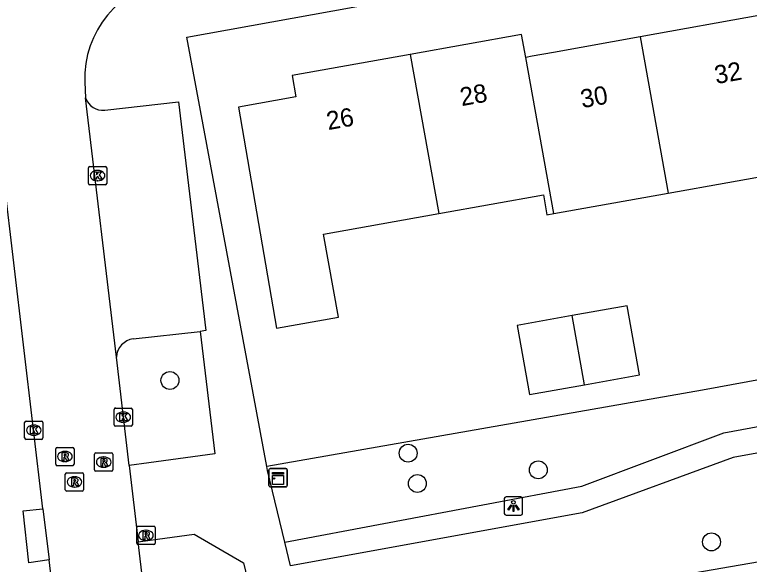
# Model space of a CAD drawing. Extents: x 157793 to 159380, y 380882 to 382313.
# Drawn here: x 158928.49 to 158968.64, y 381451.16 to 381481.2 of the extents above; entities that cross this region are included whole.
import ezdxf

# ---------------------------------------------------------------- set-up
doc = ezdxf.new("R2010")
doc.units = 0
for name, color, linetype in [('IMGEO_Boom', 7, 'Continuous'), ('IMGEO_Groenvoorziening', 7, 'Continuous'), ('IMGEO_Kast', 7, 'Continuous'), ('IMGEO_Kolk', 7, 'Continuous'), ('IMGEO_Lichtpunt', 7, 'Continuous'), ('IMGEO_Pand', 7, 'Continuous'), ('IMGEO_Pand_nummerreeks', 7, 'Continuous'), ('IMGEO_Parkeervlak_open', 7, 'Continuous'), ('IMGEO_Rijbaan_lokaal_open', 7, 'Continuous'), ('IMGEO_Rioolput', 7, 'Continuous'), ('IMGEO_Voetpad_halfverhard', 7, 'Continuous'), ('IMGEO_Voetpad_open', 7, 'Continuous')]:
    doc.layers.add(name, color=color, linetype=linetype)

msp = doc.modelspace()

# ---------------------------------------------------------------- linework, layer by layer
at = {"layer": 'IMGEO_Boom'}
for centre in [(158936.978, 381461.208), (158949.995, 381457.232), (158957.109, 381456.319), (158950.499, 381455.574), (158966.573, 381452.383)]:
    msp.add_circle(centre, 0.489, dxfattribs=at)
at = {"layer": 'IMGEO_Groenvoorziening'}
for points in [[(158993.05, 381562.869), (158993.269, 381562.906), (158994.794, 381555.548), (158990.957, 381500), (158990.799, 381497.712), (158990.488, 381493.203), (158988.58, 381464.812), (158966.077, 381460.685), (158942.274, 381456.504)], [(158985.983, 381430.403), (158987.763, 381454.509), (158944.522, 381447.039)]]:
    msp.add_lwpolyline(points, dxfattribs=at)
at = {"layer": 'IMGEO_Kast'}
for p, q in [((158942.462, 381456.389), (158943.303, 381456.389)), ((158943.303, 381456.389), (158942.462, 381456.389)), ((158942.387, 381455.464), (158942.387, 381456.305)), ((158942.387, 381456.305), (158942.387, 381455.464)), ((158943.387, 381456.314), (158943.387, 381455.473)), ((158943.387, 381455.473), (158943.387, 381456.314)), ((158943.312, 381455.389), (158942.471, 381455.389)), ((158942.471, 381455.389), (158943.312, 381455.389))]:
    msp.add_line(p, q, dxfattribs=at)
for points in [[(158942.582, 381456.179), (158943.182, 381456.179), (158943.182, 381456.094), (158942.582, 381456.094), (158942.582, 381456.179)], [(158942.582, 381456.004), (158943.182, 381456.004), (158943.182, 381455.515), (158942.582, 381455.515), (158942.582, 381456.004)]]:
    msp.add_lwpolyline(points, dxfattribs=at)
msp.add_circle((158942.666, 381455.853), 0.0377, dxfattribs=at)
for centre, start, end in [((158942.465, 381456.311), 92.4484, 184.2845), ((158942.465, 381456.311), 92.4484, 184.2845), ((158943.309, 381456.311), 2.4484, 94.2845), ((158943.309, 381456.311), 2.4484, 94.2845), ((158942.465, 381455.467), 182.4484, 274.2845), ((158942.465, 381455.467), 182.4484, 274.2845), ((158943.309, 381455.467), 272.4484, 4.2845), ((158943.309, 381455.467), 272.4484, 4.2845)]:
    msp.add_arc(centre, 0.0779, start, end, dxfattribs=at)
at = {"layer": 'IMGEO_Kolk'}
for p, q in [((158932.523, 381471.98), (158932.523, 381472.832)), ((158932.598, 381472.906), (158933.45, 381472.906)), ((158933.524, 381472.832), (158933.524, 381471.98)), ((158933.011, 381472.686), (158933.036, 381472.686)), ((158933.034, 381472.126), (158933.009, 381472.126)), ((158933.45, 381471.906), (158932.598, 381471.906)), ((158933.926, 381458.776), (158933.926, 381459.628)), ((158934.001, 381459.702), (158934.853, 381459.702)), ((158934.927, 381459.628), (158934.927, 381458.776)), ((158934.414, 381459.482), (158934.439, 381459.482)), ((158929.039, 381458.063), (158929.039, 381458.915)), ((158929.114, 381458.989), (158929.966, 381458.989)), ((158929.527, 381458.769), (158929.552, 381458.769)), ((158930.04, 381458.915), (158930.04, 381458.063)), ((158934.437, 381458.922), (158934.412, 381458.922)), ((158934.853, 381458.702), (158934.001, 381458.702)), ((158929.966, 381457.989), (158929.114, 381457.989)), ((158929.55, 381458.209), (158929.525, 381458.209))]:
    msp.add_line(p, q, dxfattribs=at)
for points in [[(158932.523, 381471.98), (158932.523, 381472.832)], [(158932.598, 381472.906), (158933.45, 381472.906)], [(158933.524, 381472.832), (158933.524, 381471.98)], [(158932.844, 381472.606), (158932.967, 381472.606), (158932.967, 381472.455), (158933.097, 381472.606), (158933.261, 381472.606), (158933.115, 381472.455), (158933.268, 381472.206), (158933.116, 381472.206), (158933.031, 381472.37), (158932.967, 381472.303), (158932.967, 381472.206), (158932.844, 381472.206), (158932.844, 381472.606)], [(158933.45, 381471.906), (158932.598, 381471.906)], [(158933.926, 381458.776), (158933.926, 381459.628)], [(158934.001, 381459.702), (158934.853, 381459.702)], [(158934.927, 381459.628), (158934.927, 381458.776)], [(158934.247, 381459.402), (158934.37, 381459.402), (158934.37, 381459.251), (158934.5, 381459.402), (158934.664, 381459.402), (158934.518, 381459.251), (158934.671, 381459.002), (158934.519, 381459.002), (158934.434, 381459.166), (158934.37, 381459.099), (158934.37, 381459.002), (158934.247, 381459.002), (158934.247, 381459.402)], [(158929.039, 381458.063), (158929.039, 381458.915)], [(158929.114, 381458.989), (158929.966, 381458.989)], [(158930.04, 381458.915), (158930.04, 381458.063)], [(158929.36, 381458.689), (158929.483, 381458.689), (158929.483, 381458.538), (158929.613, 381458.689), (158929.777, 381458.689), (158929.631, 381458.538), (158929.784, 381458.289), (158929.632, 381458.289), (158929.547, 381458.453), (158929.483, 381458.386), (158929.483, 381458.289), (158929.36, 381458.289), (158929.36, 381458.689)], [(158934.853, 381458.702), (158934.001, 381458.702)], [(158929.966, 381457.989), (158929.114, 381457.989)]]:
    msp.add_lwpolyline(points, dxfattribs=at)
for centre, start, end in [((158932.6, 381472.83), 91.552, 178.448), ((158932.6, 381472.83), 91.552, 178.448), ((158933.448, 381472.83), 1.552, 88.448), ((158933.448, 381472.83), 1.552, 88.448), ((158932.6, 381471.982), 181.552, 268.448), ((158932.6, 381471.982), 181.552, 268.448), ((158933.448, 381471.982), 271.552, 358.448), ((158933.448, 381471.982), 271.552, 358.448), ((158934.003, 381459.626), 91.552, 178.448), ((158934.003, 381459.626), 91.552, 178.448), ((158934.851, 381459.626), 1.552, 88.448), ((158934.851, 381459.626), 1.552, 88.448), ((158929.116, 381458.913), 91.552, 178.448), ((158929.116, 381458.913), 91.552, 178.448), ((158929.964, 381458.913), 1.552, 88.448), ((158929.964, 381458.913), 1.552, 88.448), ((158934.003, 381458.778), 181.552, 268.448), ((158934.003, 381458.778), 181.552, 268.448), ((158934.851, 381458.778), 271.552, 358.448), ((158934.851, 381458.778), 271.552, 358.448), ((158929.116, 381458.065), 181.552, 268.448), ((158929.116, 381458.065), 181.552, 268.448), ((158929.964, 381458.065), 271.552, 358.448), ((158929.964, 381458.065), 271.552, 358.448)]:
    msp.add_arc(centre, 0.0765, start, end, dxfattribs=at)
for centre, major_axis, ratio, start_param, end_param in [((158933.01, 381472.406), (-0.387, 0.002), 0.722429, 4.712389, 7.853982), ((158933.035, 381472.406), (-0.39, 0.002), 0.717154, 1.570796, 4.712389), ((158934.413, 381459.202), (-0.387, 0.002), 0.722429, 4.712389, 7.853982), ((158934.438, 381459.202), (-0.39, 0.002), 0.717154, 1.570796, 4.712389), ((158929.526, 381458.489), (-0.387, 0.002), 0.722429, 4.712389, 7.853982), ((158929.551, 381458.489), (-0.39, 0.002), 0.717154, 1.570796, 4.712389)]:
    msp.add_ellipse(centre, major_axis=major_axis, ratio=ratio, start_param=start_param, end_param=end_param, dxfattribs=at)
at = {"layer": 'IMGEO_Lichtpunt'}
for p, q in [((158955.251, 381454.75), (158955.251, 381453.943)), ((158955.251, 381454.75), (158955.251, 381453.943)), ((158956.153, 381454.845), (158955.345, 381454.845)), ((158956.153, 381454.845), (158955.345, 381454.845)), ((158956.247, 381453.943), (158956.247, 381454.75)), ((158956.247, 381453.943), (158956.247, 381454.75)), ((158955.345, 381453.849), (158956.153, 381453.849)), ((158955.345, 381453.849), (158956.153, 381453.849))]:
    msp.add_line(p, q, dxfattribs=at)
for points in [[(158955.625, 381454.414), (158955.664, 381454.386), (158955.476, 381454.124), (158955.438, 381454.151), (158955.625, 381454.414)], [(158955.727, 381454.366), (158955.774, 381454.366), (158955.774, 381454.044), (158955.727, 381454.044), (158955.727, 381454.366)], [(158955.837, 381454.386), (158955.875, 381454.413), (158956.062, 381454.151), (158956.023, 381454.123), (158955.837, 381454.386)]]:
    msp.add_lwpolyline(points, dxfattribs=at)
msp.add_circle((158955.75, 381454.548), 0.0994, dxfattribs=at)
for centre, start, end in [((158955.345, 381454.75), 90, 180), ((158955.345, 381454.75), 90, 180), ((158956.153, 381454.75), 0, 90), ((158956.153, 381454.75), 0, 90), ((158955.345, 381453.943), 180, 270), ((158955.345, 381453.943), 180, 270), ((158956.153, 381453.943), 270, 0), ((158956.153, 381453.943), 270, 360)]:
    msp.add_arc(centre, 0.0946, start, end, dxfattribs=at)
at = {"layer": 'IMGEO_Pand'}
for points in [[(158970.909, 381483.467), (158969.367, 381481.191), (158962.671, 381479.99)], [(158956.42, 381478.868), (158956.195, 381480.119), (158950.108, 381479.026)], [(158962.671, 381479.99), (158957.936, 381479.14), (158956.777, 381478.932), (158956.42, 381478.868)], [(158962.671, 381479.99), (158964.206, 381471.447)], [(158950.108, 381479.026), (158943.659, 381477.869), (158943.867, 381476.711), (158940.733, 381476.149), (158942.804, 381464.066), (158946.182, 381464.672), (158945.369, 381469.2), (158951.67, 381470.331)], [(158950.108, 381479.026), (158951.67, 381470.331)], [(158957.955, 381470.326), (158956.42, 381478.868)], [(158964.206, 381471.447), (158970.721, 381472.616), (158970.91, 381471.563), (158974.609, 381472.226), (158975.072, 381472.309), (158975.33, 381472.355), (158974.33, 381477.927), (158974.532, 381478.206)], [(158951.67, 381470.331), (158957.385, 381471.356), (158957.582, 381470.259), (158957.955, 381470.326)], [(158957.955, 381470.326), (158964.206, 381471.447)], [(158959.636, 381460.975), (158962.639, 381461.514), (158961.961, 381465.291), (158958.957, 381464.752)], [(158958.957, 381464.752), (158955.954, 381464.213), (158956.632, 381460.436), (158959.636, 381460.975)], [(158959.636, 381460.975), (158958.957, 381464.752)]]:
    msp.add_lwpolyline(points, dxfattribs=at)
at = {"layer": 'IMGEO_Parkeervlak_open'}
msp.add_lwpolyline([(158934.977, 381463.479), (158938.638, 381463.888)], dxfattribs=at)
msp.add_arc((158935.117, 381462.422), 1.066, 97.5314, 176.4761, dxfattribs=at)
at = {"layer": 'IMGEO_Rijbaan_lokaal_open'}
for points in [[(158930.04, 381454.199), (158927.917, 381472.127), (158927.086, 381479.136)], [(158932.323, 381477.519), (158932.362, 381476.653)], [(158934.053, 381462.488), (158932.362, 381476.653)], [(158934.746, 381456.558), (158934.053, 381462.488)], [(158934.746, 381456.558), (158935.243, 381452.387)], [(158930.04, 381454.199), (158930.387, 381451.401)], [(158937.167, 381436.049), (158935.243, 381452.387)], [(158934.538, 381416.108), (158930.387, 381451.401)]]:
    msp.add_lwpolyline(points, dxfattribs=at)
msp.add_arc((158937.824, 381477.694), 5.504, 99.5809, 181.8214, dxfattribs=at)
at = {"layer": 'IMGEO_Rioolput'}
for p, q in [((158930.813, 381457.55), (158931.665, 381457.55)), ((158930.738, 381456.624), (158930.738, 381457.476)), ((158931.226, 381457.33), (158931.251, 381457.33)), ((158931.739, 381457.476), (158931.739, 381456.624)), ((158932.857, 381456.32), (158932.857, 381457.172)), ((158932.932, 381457.246), (158933.784, 381457.246)), ((158933.858, 381457.172), (158933.858, 381456.32)), ((158931.249, 381456.77), (158931.224, 381456.77)), ((158933.345, 381457.026), (158933.37, 381457.026)), ((158931.665, 381456.55), (158930.813, 381456.55)), ((158933.368, 381456.466), (158933.343, 381456.466)), ((158931.261, 381455.236), (158931.261, 381456.088)), ((158931.336, 381456.162), (158932.188, 381456.162)), ((158931.749, 381455.942), (158931.774, 381455.942)), ((158932.262, 381456.088), (158932.262, 381455.236)), ((158933.784, 381456.246), (158932.932, 381456.246)), ((158932.188, 381455.162), (158931.336, 381455.162)), ((158931.772, 381455.382), (158931.747, 381455.382)), ((158935.166, 381452.311), (158935.166, 381453.163)), ((158935.241, 381453.237), (158936.093, 381453.237)), ((158936.167, 381453.163), (158936.167, 381452.311)), ((158935.654, 381453.017), (158935.679, 381453.017)), ((158935.677, 381452.457), (158935.652, 381452.457)), ((158936.093, 381452.237), (158935.241, 381452.237))]:
    msp.add_line(p, q, dxfattribs=at)
for points in [[(158930.813, 381457.55), (158931.665, 381457.55)], [(158930.738, 381456.624), (158930.738, 381457.476)], [(158931.327, 381457.248), (158931.075, 381457.25), (158931.075, 381456.85)], [(158931.253, 381457.169), (158931.199, 381457.169), (158931.199, 381457.088)], [(158931.739, 381457.476), (158931.739, 381456.624)], [(158932.857, 381456.32), (158932.857, 381457.172)], [(158932.932, 381457.246), (158933.784, 381457.246)], [(158933.858, 381457.172), (158933.858, 381456.32)], [(158931.075, 381456.85), (158931.199, 381456.85), (158931.199, 381457.012), (158931.21, 381457.012)], [(158931.199, 381457.088), (158931.251, 381457.088)], [(158931.257, 381456.983), (158931.328, 381456.85), (158931.468, 381456.85), (158931.403, 381456.976)], [(158933.446, 381456.944), (158933.194, 381456.946), (158933.194, 381456.546)], [(158933.372, 381456.865), (158933.318, 381456.865), (158933.318, 381456.784)], [(158933.318, 381456.784), (158933.37, 381456.784)], [(158931.665, 381456.55), (158930.813, 381456.55)], [(158933.194, 381456.546), (158933.318, 381456.546), (158933.318, 381456.708), (158933.329, 381456.708)], [(158933.376, 381456.679), (158933.447, 381456.546), (158933.587, 381456.546), (158933.522, 381456.672)], [(158931.261, 381455.236), (158931.261, 381456.088)], [(158931.336, 381456.162), (158932.188, 381456.162)], [(158932.262, 381456.088), (158932.262, 381455.236)], [(158933.784, 381456.246), (158932.932, 381456.246)], [(158931.85, 381455.86), (158931.598, 381455.862), (158931.598, 381455.462)], [(158931.598, 381455.462), (158931.722, 381455.462), (158931.722, 381455.624), (158931.733, 381455.624)], [(158931.776, 381455.781), (158931.722, 381455.781), (158931.722, 381455.7)], [(158931.722, 381455.7), (158931.774, 381455.7)], [(158931.78, 381455.595), (158931.851, 381455.462), (158931.991, 381455.462), (158931.926, 381455.588)], [(158932.188, 381455.162), (158931.336, 381455.162)], [(158935.166, 381452.311), (158935.166, 381453.163)], [(158935.241, 381453.237), (158936.093, 381453.237)], [(158936.167, 381453.163), (158936.167, 381452.311)], [(158935.755, 381452.935), (158935.503, 381452.937), (158935.503, 381452.537)], [(158935.681, 381452.856), (158935.627, 381452.856), (158935.627, 381452.775)], [(158935.627, 381452.775), (158935.679, 381452.775)], [(158935.503, 381452.537), (158935.627, 381452.537), (158935.627, 381452.699), (158935.638, 381452.699)], [(158935.685, 381452.67), (158935.756, 381452.537), (158935.896, 381452.537), (158935.831, 381452.663)], [(158936.093, 381452.237), (158935.241, 381452.237)]]:
    msp.add_lwpolyline(points, dxfattribs=at)
for centre, radius, start, end in [((158930.815, 381457.474), 0.0765, 91.552, 178.448), ((158930.815, 381457.474), 0.0765, 91.552, 178.448), ((158931.663, 381457.474), 0.0765, 1.552, 88.448), ((158931.663, 381457.474), 0.0765, 1.552, 88.448), ((158931.259, 381457.073), 0.0964, 77.0061, 93.1865), ((158931.273, 381457.13), 0.0378, 276.6634, 79.6772), ((158931.326, 381457.138), 0.109, 350.3612, 89.416), ((158932.934, 381457.17), 0.0765, 91.552, 178.448), ((158932.934, 381457.17), 0.0765, 91.552, 178.448), ((158933.782, 381457.17), 0.0765, 1.552, 88.448), ((158933.782, 381457.17), 0.0765, 1.552, 88.448), ((158931.209, 381456.959), 0.0533, 26.0293, 88.6989), ((158931.235, 381457.277), 0.19, 274.7715, 282.9687), ((158931.324, 381457.138), 0.112, 277.5842, 350.9817), ((158931.308, 381456.923), 0.108, 29.5134, 73.7905), ((158933.354, 381456.973), 0.19, 274.7715, 282.9687), ((158933.378, 381456.769), 0.0964, 77.0061, 93.1865), ((158933.392, 381456.826), 0.0378, 276.6634, 79.6772), ((158933.445, 381456.834), 0.109, 350.3612, 89.416), ((158933.443, 381456.834), 0.112, 277.5842, 350.9817), ((158930.815, 381456.626), 0.0765, 181.552, 268.448), ((158930.815, 381456.626), 0.0765, 181.552, 268.448), ((158931.663, 381456.626), 0.0765, 271.552, 358.448), ((158931.663, 381456.626), 0.0765, 271.552, 358.448), ((158933.328, 381456.655), 0.0533, 26.0293, 88.6989), ((158933.427, 381456.619), 0.108, 29.5134, 73.7905), ((158931.338, 381456.086), 0.0765, 91.552, 178.448), ((158931.338, 381456.086), 0.0765, 91.552, 178.448), ((158932.186, 381456.086), 0.0765, 1.552, 88.448), ((158932.186, 381456.086), 0.0765, 1.552, 88.448), ((158932.934, 381456.322), 0.0765, 181.552, 268.448), ((158932.934, 381456.322), 0.0765, 181.552, 268.448), ((158933.782, 381456.322), 0.0765, 271.552, 358.448), ((158933.782, 381456.322), 0.0765, 271.552, 358.448), ((158931.732, 381455.571), 0.0533, 26.0293, 88.6989), ((158931.758, 381455.889), 0.19, 274.7715, 282.9687), ((158931.782, 381455.685), 0.0964, 77.0061, 93.1865), ((158931.796, 381455.742), 0.0378, 276.6634, 79.6772), ((158931.849, 381455.75), 0.109, 350.3612, 89.416), ((158931.847, 381455.75), 0.112, 277.5842, 350.9817), ((158931.831, 381455.535), 0.108, 29.5134, 73.7905), ((158931.338, 381455.238), 0.0765, 181.552, 268.448), ((158931.338, 381455.238), 0.0765, 181.552, 268.448), ((158932.186, 381455.238), 0.0765, 271.552, 358.448), ((158932.186, 381455.238), 0.0765, 271.552, 358.448), ((158935.243, 381453.161), 0.0765, 91.552, 178.448), ((158935.243, 381453.161), 0.0765, 91.552, 178.448), ((158936.091, 381453.161), 0.0765, 1.552, 88.448), ((158936.091, 381453.161), 0.0765, 1.552, 88.448), ((158935.663, 381452.964), 0.19, 274.7715, 282.9687), ((158935.687, 381452.76), 0.0964, 77.0061, 93.1865), ((158935.701, 381452.817), 0.0378, 276.6634, 79.6772), ((158935.754, 381452.825), 0.109, 350.3612, 89.416), ((158935.752, 381452.825), 0.112, 277.5842, 350.9817), ((158935.637, 381452.646), 0.0533, 26.0293, 88.6989), ((158935.736, 381452.61), 0.108, 29.5134, 73.7905), ((158935.243, 381452.313), 0.0765, 181.552, 268.448), ((158935.243, 381452.313), 0.0765, 181.552, 268.448), ((158936.091, 381452.313), 0.0765, 271.552, 358.448), ((158936.091, 381452.313), 0.0765, 271.552, 358.448)]:
    msp.add_arc(centre, radius, start, end, dxfattribs=at)
for centre, major_axis, ratio, start_param, end_param in [((158931.225, 381457.05), (-0.387, 0.002), 0.722429, 4.712389, 7.853982), ((158931.25, 381457.05), (-0.39, 0.002), 0.717154, 1.570796, 4.712389), ((158933.344, 381456.746), (-0.387, 0.002), 0.722429, 4.712389, 7.853982), ((158933.369, 381456.746), (-0.39, 0.002), 0.717154, 1.570796, 4.712389), ((158931.748, 381455.662), (-0.387, 0.002), 0.722429, 4.712389, 7.853982), ((158931.773, 381455.662), (-0.39, 0.002), 0.717154, 1.570796, 4.712389), ((158935.653, 381452.737), (-0.387, 0.002), 0.722429, 4.712389, 7.853982), ((158935.678, 381452.737), (-0.39, 0.002), 0.717154, 1.570796, 4.712389)]:
    msp.add_ellipse(centre, major_axis=major_axis, ratio=ratio, start_param=start_param, end_param=end_param, dxfattribs=at)
at = {"layer": 'IMGEO_Voetpad_halfverhard'}
for points in [[(158943.251, 381452.366), (158959.482, 381455.43), (158967.252, 381458.345), (158988.378, 381462.264), (158991.123, 381462.773)], [(158990.963, 381461.235), (158988.257, 381460.74), (158967.754, 381456.988), (158959.513, 381453.98), (158943.558, 381451.081)]]:
    msp.add_lwpolyline(points, dxfattribs=at)
at = {"layer": 'IMGEO_Voetpad_open'}
for points in [[(158942.274, 381456.504), (158937.894, 381479.981), (158956.286, 381483.303), (158956.517, 381482.083), (158965.595, 381483.702), (158967.621, 381486.563), (158968.091, 381487.226), (158967.866, 381488.503), (158966.353, 381497.074)], [(158933.42, 381475.974), (158937.452, 381476.445), (158938.947, 381463.942), (158938.638, 381463.888)], [(158938.638, 381463.888), (158939.441, 381457.193), (158935.82, 381456.703), (158934.746, 381456.558)], [(158943.251, 381452.366), (158942.314, 381456.293), (158942.274, 381456.504)], [(158930.387, 381451.401), (158929.275, 381451.233), (158928.958, 381454.084), (158930.04, 381454.199)], [(158935.243, 381452.387), (158936.307, 381452.532), (158938.302, 381452.801), (158941.005, 381451.239), (158944.336, 381437.308), (158938.212, 381436.22), (158937.167, 381436.049)], [(158943.558, 381451.081), (158943.251, 381452.366)]]:
    msp.add_lwpolyline(points, dxfattribs=at)
msp.add_arc((158933.334, 381477.004), 1.033, 199.84, 274.7772, dxfattribs=at)

# ---------------------------------------------------------------- texts
at = {"layer": 'IMGEO_Pand_nummerreeks'}
for s, rotation, p in [('32', 10.17, (158966.83, 381477.404)), ('28', 10.1815, (158952.921, 381476.199)), ('30', 10.17, (158959.51, 381476.09)), ('26', 10.1711, (158945.627, 381474.89))]:
    msp.add_text(s, height=1, rotation=rotation, dxfattribs=at).set_placement(p)

doc.saveas('drawing.dxf')
